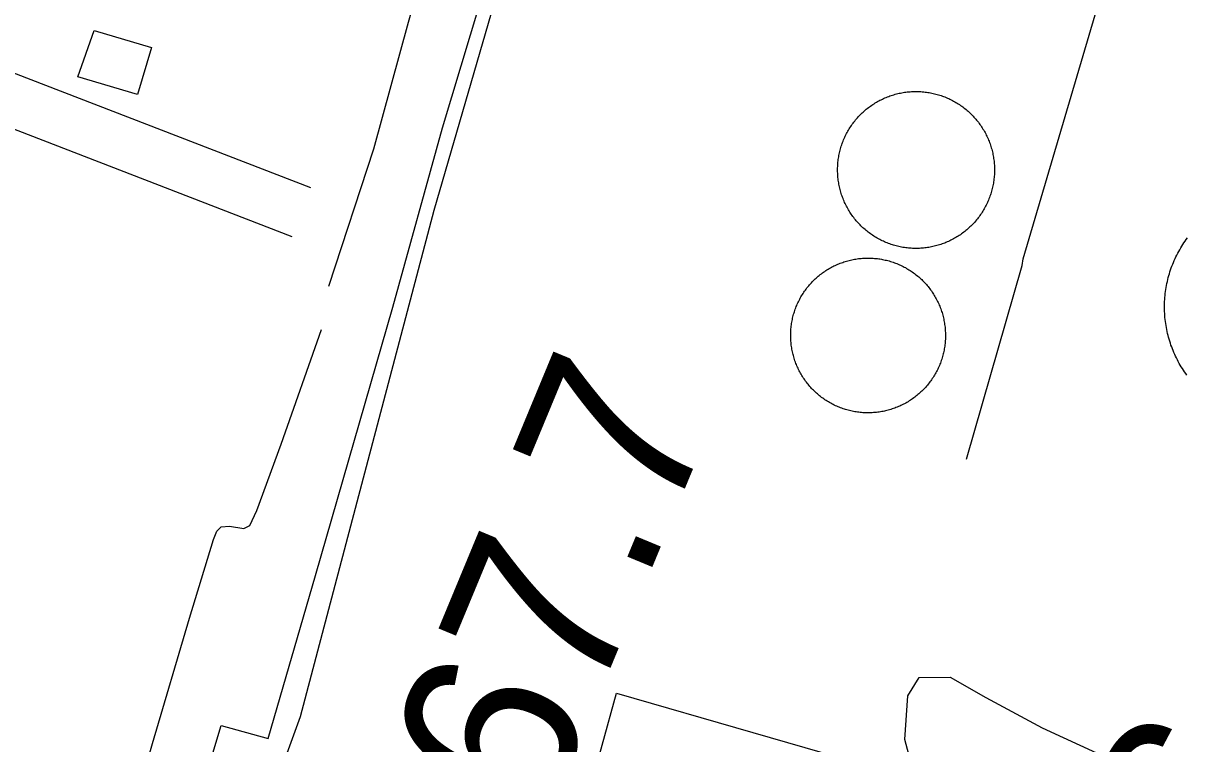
# Model space of a CAD drawing. Extents: x 3568792 to 3606828, y 529143 to 554785.
# Drawn here: x 3572722 to 3573391, y 545708 to 546122 of the extents above; entities that cross this region are included whole.
import ezdxf

# ---------------------------------------------------------------- set-up
doc = ezdxf.new("R2010")
doc.units = 0
for name, color, linetype in [('V-BLDG-OTLN', 7, 'Continuous'), ('V-DOMW-TANK', 7, 'Continuous'), ('V-ROAD-CNTR', 7, 'Continuous'), ('V-SITE-OTLN', 7, 'Continuous'), ('V-SITE-VEGE', 7, 'Continuous'), ('V-SURV-IDEN', 7, 'Continuous'), ('V-TOPO-SHOR', 7, 'Continuous'), ('V-UTIL-LINE', 7, 'Continuous')]:
    doc.layers.add(name, color=color, linetype=linetype)

msp = doc.modelspace()

# ---------------------------------------------------------------- linework, layer by layer
at = {"layer": 'V-BLDG-OTLN'}
for points in [[(3572762.67, 546117.52), (3572795.51, 546107.81), (3572787.54, 546080.84), (3572753.24, 546090.99)], [(3573046.45, 545676.96), (3573062.96, 545736.71), (3573219.64, 545691.5), (3573200.62, 545632.48), (3573144.61, 545650.53), (3573124.91, 545582.98), (3573181.41, 545565.69), (3573163.48, 545507.08), (3573029.45, 545548.1), (3573047.11, 545605.84), (3573064.65, 545600.47), (3573084.58, 545665.61)]]:
    msp.add_lwpolyline(points, close=True, dxfattribs=at)
at = {"layer": 'V-DOMW-TANK'}
for points in [[(3573200.38, 546066.16), (3573200.88, 546066.77), (3573201.4, 546067.36), (3573201.93, 546067.94), (3573202.46, 546068.52), (3573203.01, 546069.08), (3573203.57, 546069.64), (3573204.14, 546070.19), (3573204.71, 546070.72), (3573205.3, 546071.25), (3573205.89, 546071.76), (3573206.5, 546072.27), (3573207.11, 546072.76), (3573207.73, 546073.25), (3573208.36, 546073.72), (3573209, 546074.18), (3573209.64, 546074.63), (3573210.3, 546075.07), (3573210.96, 546075.5), (3573211.63, 546075.91), (3573212.3, 546076.32), (3573212.98, 546076.71), (3573213.67, 546077.09), (3573214.37, 546077.46), (3573215.07, 546077.82), (3573215.78, 546078.16), (3573216.49, 546078.49), (3573217.21, 546078.81), (3573217.94, 546079.12), (3573218.67, 546079.41), (3573219.4, 546079.69), (3573220.14, 546079.96), (3573220.89, 546080.21), (3573221.64, 546080.46), (3573222.39, 546080.69), (3573223.15, 546080.9), (3573223.91, 546081.1), (3573224.67, 546081.29), (3573225.44, 546081.47), (3573226.21, 546081.63), (3573226.98, 546081.78), (3573227.76, 546081.92), (3573228.54, 546082.04), (3573229.31, 546082.15), (3573230.1, 546082.24), (3573230.88, 546082.32), (3573231.66, 546082.39), (3573232.45, 546082.44), (3573233.23, 546082.48), (3573234.02, 546082.51), (3573234.81, 546082.52), (3573235.6, 546082.52), (3573236.38, 546082.51), (3573237.17, 546082.48), (3573237.96, 546082.43), (3573238.74, 546082.38), (3573239.53, 546082.31), (3573240.31, 546082.22), (3573241.09, 546082.13), (3573241.87, 546082.02), (3573242.65, 546081.89), (3573243.42, 546081.75), (3573244.19, 546081.6), (3573244.96, 546081.44), (3573245.73, 546081.26), (3573246.49, 546081.07), (3573247.25, 546080.86), (3573248.01, 546080.65), (3573248.76, 546080.42), (3573249.51, 546080.17), (3573250.25, 546079.91), (3573250.99, 546079.64), (3573251.73, 546079.36), (3573252.46, 546079.06), (3573253.18, 546078.75), (3573253.9, 546078.43), (3573254.61, 546078.1), (3573255.32, 546077.75), (3573256.02, 546077.39), (3573256.72, 546077.02), (3573257.4, 546076.64), (3573258.09, 546076.25), (3573258.76, 546075.84), (3573259.43, 546075.42), (3573260.09, 546074.99), (3573260.74, 546074.55), (3573261.38, 546074.1), (3573262.02, 546073.63), (3573262.65, 546073.16), (3573263.27, 546072.67), (3573263.88, 546072.18), (3573264.48, 546071.67), (3573265.07, 546071.15), (3573265.66, 546070.62), (3573266.23, 546070.09), (3573266.8, 546069.54), (3573267.35, 546068.98), (3573267.9, 546068.42), (3573268.43, 546067.84), (3573268.96, 546067.25), (3573269.48, 546066.66)], [(3573212.86, 545998.2), (3573212.18, 545998.59), (3573211.51, 545999), (3573210.84, 545999.42), (3573210.18, 545999.85), (3573209.53, 546000.29), (3573208.88, 546000.74), (3573208.25, 546001.2), (3573207.62, 546001.68), (3573207, 546002.17), (3573206.39, 546002.66), (3573205.79, 546003.17), (3573205.19, 546003.69), (3573204.61, 546004.21), (3573204.04, 546004.75), (3573203.47, 546005.3), (3573202.91, 546005.86), (3573202.37, 546006.43), (3573201.83, 546007), (3573201.31, 546007.59), (3573200.79, 546008.18), (3573200.29, 546008.79), (3573199.79, 546009.4), (3573199.31, 546010.02), (3573198.83, 546010.65), (3573198.37, 546011.29), (3573197.92, 546011.93), (3573197.48, 546012.58), (3573197.06, 546013.24), (3573196.64, 546013.91), (3573196.23, 546014.59), (3573195.84, 546015.27), (3573195.46, 546015.96), (3573195.09, 546016.66), (3573194.74, 546017.36), (3573194.39, 546018.07), (3573194.06, 546018.78), (3573193.74, 546019.5), (3573193.44, 546020.23), (3573193.14, 546020.95), (3573192.86, 546021.69), (3573192.59, 546022.43), (3573192.34, 546023.18), (3573192.1, 546023.93), (3573191.87, 546024.68), (3573191.65, 546025.43), (3573191.45, 546026.2), (3573191.26, 546026.96), (3573191.08, 546027.73), (3573190.92, 546028.5), (3573190.77, 546029.27), (3573190.64, 546030.05), (3573190.51, 546030.82), (3573190.41, 546031.6), (3573190.31, 546032.39), (3573190.23, 546033.17), (3573190.16, 546033.95), (3573190.11, 546034.74), (3573190.07, 546035.52), (3573190.04, 546036.31), (3573190.03, 546037.1), (3573190.03, 546037.88), (3573190.05, 546038.67), (3573190.08, 546039.46), (3573190.12, 546040.24), (3573190.17, 546041.03), (3573190.24, 546041.82), (3573190.33, 546042.6), (3573190.42, 546043.38), (3573190.53, 546044.16), (3573190.66, 546044.93), (3573190.8, 546045.71), (3573190.95, 546046.48), (3573191.11, 546047.25), (3573191.29, 546048.02), (3573191.48, 546048.78), (3573191.69, 546049.54), (3573191.91, 546050.3), (3573192.14, 546051.05), (3573192.38, 546051.8), (3573192.64, 546052.54), (3573192.91, 546053.28), (3573193.19, 546054.02), (3573193.49, 546054.74), (3573193.8, 546055.47), (3573194.12, 546056.19), (3573194.45, 546056.9), (3573194.8, 546057.61), (3573195.16, 546058.31), (3573195.53, 546059), (3573195.92, 546059.69), (3573196.31, 546060.37), (3573196.71, 546061.05), (3573197.13, 546061.71), (3573197.56, 546062.37), (3573198, 546063.03), (3573198.45, 546063.67), (3573198.92, 546064.31), (3573199.39, 546064.93), (3573199.88, 546065.55), (3573200.38, 546066.16)], [(3573269.48, 546066.66), (3573269.98, 546066.05), (3573270.47, 546065.44), (3573270.96, 546064.82), (3573271.43, 546064.19), (3573271.89, 546063.55), (3573272.34, 546062.91), (3573272.78, 546062.26), (3573273.21, 546061.59), (3573273.62, 546060.93), (3573274.03, 546060.25), (3573274.42, 546059.57), (3573274.8, 546058.88), (3573275.17, 546058.18), (3573275.53, 546057.48), (3573275.87, 546056.77), (3573276.2, 546056.06), (3573276.52, 546055.34), (3573276.83, 546054.61), (3573277.12, 546053.89), (3573277.4, 546053.15), (3573277.67, 546052.41), (3573277.93, 546051.67), (3573278.17, 546050.92), (3573278.4, 546050.16), (3573278.62, 546049.41), (3573278.82, 546048.64), (3573279.01, 546047.88), (3573279.18, 546047.11), (3573279.34, 546046.34), (3573279.49, 546045.57), (3573279.63, 546044.79), (3573279.75, 546044.02), (3573279.86, 546043.24), (3573279.95, 546042.45), (3573280.03, 546041.67), (3573280.1, 546040.89), (3573280.16, 546040.1), (3573280.2, 546039.32), (3573280.22, 546038.53), (3573280.23, 546037.74), (3573280.23, 546036.96), (3573280.22, 546036.17), (3573280.19, 546035.38), (3573280.15, 546034.59), (3573280.09, 546033.81), (3573280.02, 546033.03), (3573279.94, 546032.24), (3573279.84, 546031.46), (3573279.73, 546030.68), (3573279.61, 546029.91), (3573279.47, 546029.13), (3573279.32, 546028.36), (3573279.15, 546027.59), (3573278.97, 546026.82), (3573278.78, 546026.06), (3573278.57, 546025.3), (3573278.36, 546024.54), (3573278.13, 546023.79), (3573277.88, 546023.04), (3573277.63, 546022.3)], [(3573277.63, 546022.3), (3573277.35, 546021.56), (3573277.07, 546020.82), (3573276.78, 546020.09), (3573276.47, 546019.37), (3573276.15, 546018.65), (3573275.81, 546017.94), (3573275.46, 546017.23), (3573275.11, 546016.53), (3573274.74, 546015.84), (3573274.35, 546015.15), (3573273.96, 546014.47), (3573273.55, 546013.79), (3573273.13, 546013.13), (3573272.7, 546012.47), (3573272.26, 546011.81), (3573271.81, 546011.17), (3573271.35, 546010.54), (3573270.87, 546009.91), (3573270.39, 546009.29), (3573269.89, 546008.68), (3573269.38, 546008.07), (3573268.87, 546007.48), (3573268.34, 546006.9), (3573267.8, 546006.32), (3573267.25, 546005.76), (3573266.7, 546005.2), (3573266.13, 546004.66), (3573265.55, 546004.12), (3573264.97, 546003.59), (3573264.37, 546003.08), (3573263.77, 546002.57), (3573263.15, 546002.08), (3573262.53, 546001.59), (3573261.91, 546001.12), (3573261.27, 546000.66), (3573260.62, 546000.21), (3573259.97, 545999.77), (3573259.31, 545999.34), (3573258.64, 545998.93), (3573257.96, 545998.52), (3573257.28, 545998.13), (3573256.59, 545997.75), (3573255.9, 545997.38), (3573255.19, 545997.02), (3573254.48, 545996.68), (3573253.77, 545996.35), (3573253.05, 545996.03), (3573252.33, 545995.72), (3573251.6, 545995.43), (3573250.86, 545995.15), (3573250.12, 545994.88), (3573249.38, 545994.62), (3573248.63, 545994.38), (3573247.87, 545994.15), (3573247.12, 545993.94), (3573246.36, 545993.73), (3573245.59, 545993.55), (3573244.83, 545993.37), (3573244.06, 545993.21), (3573243.28, 545993.06), (3573242.51, 545992.92), (3573241.73, 545992.8), (3573240.95, 545992.69), (3573240.17, 545992.6), (3573239.39, 545992.52), (3573238.6, 545992.45), (3573237.81, 545992.4), (3573237.03, 545992.36), (3573236.24, 545992.33), (3573235.45, 545992.32), (3573234.67, 545992.32), (3573233.88, 545992.33), (3573233.09, 545992.36), (3573232.31, 545992.4), (3573231.52, 545992.46), (3573230.74, 545992.53), (3573229.96, 545992.61), (3573229.18, 545992.71), (3573228.4, 545992.82), (3573227.62, 545992.95), (3573226.84, 545993.08), (3573226.07, 545993.23), (3573225.3, 545993.4), (3573224.54, 545993.58), (3573223.77, 545993.77), (3573223.01, 545993.97), (3573222.25, 545994.19), (3573221.5, 545994.43), (3573220.75, 545994.67), (3573220.01, 545994.93), (3573219.27, 545995.2), (3573218.54, 545995.48), (3573217.81, 545995.78), (3573217.08, 545996.09), (3573216.36, 545996.41), (3573215.65, 545996.74), (3573214.95, 545997.09), (3573214.24, 545997.45), (3573213.55, 545997.82), (3573212.86, 545998.2)], [(3573390.85, 545919.47), (3573390.17, 545920.41), (3573389.51, 545921.36), (3573388.87, 545922.32), (3573388.24, 545923.29), (3573387.63, 545924.28), (3573387.04, 545925.27), (3573386.46, 545926.28), (3573385.91, 545927.29), (3573385.37, 545928.31), (3573384.84, 545929.35), (3573384.34, 545930.39), (3573383.85, 545931.44), (3573383.39, 545932.5), (3573382.94, 545933.57), (3573382.51, 545934.64), (3573382.1, 545935.72), (3573381.71, 545936.81), (3573381.33, 545937.91), (3573380.98, 545939.01), (3573380.65, 545940.12), (3573380.33, 545941.23), (3573380.04, 545942.35), (3573379.76, 545943.47), (3573379.5, 545944.6), (3573379.27, 545945.74), (3573379.05, 545946.88), (3573378.85, 545948.02), (3573378.68, 545949.16), (3573378.52, 545950.31), (3573378.38, 545951.45), (3573378.26, 545952.61), (3573378.17, 545953.76), (3573378.09, 545954.92), (3573378.04, 545956.07), (3573378, 545957.23), (3573377.98, 545958.39), (3573377.99, 545959.54), (3573378.01, 545960.7), (3573378.06, 545961.86), (3573378.12, 545963.01), (3573378.21, 545964.17), (3573378.31, 545965.32), (3573378.44, 545966.47), (3573378.58, 545967.62), (3573378.75, 545968.76), (3573378.93, 545969.91), (3573379.14, 545971.05), (3573379.36, 545972.18), (3573379.61, 545973.31), (3573379.87, 545974.44), (3573380.16, 545975.56), (3573380.46, 545976.68), (3573380.78, 545977.79), (3573381.12, 545978.9), (3573381.49, 545979.99), (3573381.87, 545981.09), (3573382.27, 545982.17), (3573382.69, 545983.25), (3573383.12, 545984.32), (3573383.58, 545985.39), (3573384.05, 545986.44), (3573384.55, 545987.49), (3573385.06, 545988.53), (3573385.59, 545989.56), (3573386.14, 545990.58), (3573386.7, 545991.59), (3573387.28, 545992.59), (3573387.88, 545993.58), (3573388.5, 545994.56), (3573389.13, 545995.53), (3573389.78, 545996.49), (3573390.45, 545997.43), (3573391.13, 545998.36)], [(3573170.3, 545918), (3573169.88, 545918.65), (3573169.47, 545919.31), (3573169.08, 545919.98), (3573168.69, 545920.65), (3573168.32, 545921.33), (3573167.96, 545922.02), (3573167.61, 545922.72), (3573167.27, 545923.42), (3573166.95, 545924.12), (3573166.64, 545924.83), (3573166.34, 545925.55), (3573166.06, 545926.27), (3573165.78, 545927), (3573165.52, 545927.73), (3573165.27, 545928.47), (3573165.04, 545929.2), (3573164.82, 545929.95), (3573164.61, 545930.7), (3573164.41, 545931.45), (3573164.23, 545932.2), (3573164.06, 545932.96), (3573163.9, 545933.72), (3573163.76, 545934.48), (3573163.63, 545935.25), (3573163.51, 545936.02), (3573163.41, 545936.78), (3573163.32, 545937.56), (3573163.24, 545938.33), (3573163.18, 545939.1), (3573163.13, 545939.88), (3573163.1, 545940.65), (3573163.07, 545941.43), (3573163.06, 545942.2), (3573163.07, 545942.98), (3573163.09, 545943.76), (3573163.12, 545944.53), (3573163.17, 545945.31), (3573163.22, 545946.08), (3573163.3, 545946.86), (3573163.38, 545947.63), (3573163.48, 545948.4), (3573163.6, 545949.17), (3573163.72, 545949.93), (3573163.86, 545950.69), (3573164.02, 545951.46), (3573164.18, 545952.21), (3573164.36, 545952.97), (3573164.55, 545953.72), (3573164.76, 545954.47), (3573164.98, 545955.22), (3573165.21, 545955.96), (3573165.46, 545956.69), (3573165.71, 545957.43), (3573165.98, 545958.15), (3573166.27, 545958.88), (3573166.56, 545959.59), (3573166.87, 545960.31), (3573167.19, 545961.01), (3573167.52, 545961.71), (3573167.87, 545962.41), (3573168.22, 545963.1), (3573168.59, 545963.78), (3573168.97, 545964.46), (3573169.36, 545965.13), (3573169.77, 545965.79), (3573170.18, 545966.45), (3573170.61, 545967.1), (3573171.05, 545967.74), (3573171.5, 545968.37), (3573171.96, 545969), (3573172.43, 545969.61), (3573172.91, 545970.22), (3573173.41, 545970.82), (3573173.91, 545971.41), (3573174.42, 545972), (3573174.94, 545972.57), (3573175.48, 545973.13), (3573176.02, 545973.69), (3573176.57, 545974.23), (3573177.13, 545974.77), (3573177.71, 545975.3), (3573178.29, 545975.81), (3573178.88, 545976.32), (3573179.47, 545976.81), (3573180.08, 545977.3), (3573180.69, 545977.77), (3573181.32, 545978.24), (3573181.95, 545978.69), (3573182.59, 545979.13), (3573183.23, 545979.56), (3573183.89, 545979.98), (3573184.55, 545980.38), (3573185.22, 545980.78), (3573185.89, 545981.17), (3573186.57, 545981.54), (3573187.26, 545981.9), (3573187.95, 545982.24), (3573188.65, 545982.58), (3573189.36, 545982.9), (3573190.07, 545983.21)], [(3573190.07, 545983.21), (3573190.79, 545983.51), (3573191.51, 545983.8), (3573192.24, 545984.07), (3573192.97, 545984.33), (3573193.7, 545984.58), (3573194.44, 545984.82), (3573195.19, 545985.04), (3573195.93, 545985.25), (3573196.69, 545985.45), (3573197.44, 545985.63), (3573198.2, 545985.8), (3573198.96, 545985.95), (3573199.72, 545986.1), (3573200.49, 545986.23), (3573201.25, 545986.34), (3573202.02, 545986.45), (3573202.79, 545986.54), (3573203.57, 545986.61), (3573204.34, 545986.68), (3573205.12, 545986.72), (3573205.89, 545986.76), (3573206.67, 545986.78), (3573207.44, 545986.79), (3573208.22, 545986.79), (3573209, 545986.77), (3573209.77, 545986.74), (3573210.54, 545986.69), (3573211.32, 545986.63), (3573212.09, 545986.56), (3573212.87, 545986.47), (3573213.64, 545986.37), (3573214.4, 545986.26), (3573215.17, 545986.13), (3573215.93, 545985.99), (3573216.69, 545985.84), (3573217.45, 545985.67), (3573218.21, 545985.5), (3573218.96, 545985.31), (3573219.71, 545985.1), (3573220.45, 545984.88), (3573221.2, 545984.65), (3573221.93, 545984.4), (3573222.66, 545984.14), (3573223.39, 545983.87), (3573224.11, 545983.59), (3573224.83, 545983.3), (3573225.54, 545982.99), (3573226.25, 545982.67), (3573226.95, 545982.34), (3573227.65, 545981.99), (3573228.34, 545981.63), (3573229.02, 545981.27), (3573229.7, 545980.88), (3573230.37, 545980.49), (3573231.03, 545980.09), (3573231.69, 545979.67), (3573232.34, 545979.25), (3573232.98, 545978.81), (3573233.61, 545978.35), (3573234.23, 545977.9), (3573234.85, 545977.43), (3573235.46, 545976.94), (3573236.06, 545976.45), (3573236.65, 545975.95), (3573237.23, 545975.43), (3573237.81, 545974.91), (3573238.37, 545974.38), (3573238.93, 545973.84), (3573239.47, 545973.28), (3573240.01, 545972.72), (3573240.53, 545972.15), (3573241.05, 545971.57), (3573241.56, 545970.98), (3573242.05, 545970.38), (3573242.54, 545969.78), (3573243.01, 545969.16), (3573243.47, 545968.54), (3573243.93, 545967.91), (3573244.37, 545967.27), (3573244.8, 545966.62), (3573245.22, 545965.97), (3573245.62, 545965.31), (3573246.02, 545964.64), (3573246.4, 545963.96), (3573246.77, 545963.28), (3573247.13, 545962.59), (3573247.48, 545961.9), (3573247.82, 545961.2), (3573248.14, 545960.5), (3573248.45, 545959.79), (3573248.75, 545959.07), (3573249.04, 545958.35), (3573249.31, 545957.62), (3573249.57, 545956.89), (3573249.82, 545956.15), (3573250.06, 545955.41), (3573250.27, 545954.67), (3573250.49, 545953.92), (3573250.68, 545953.17), (3573250.87, 545952.42)], [(3573250.87, 545952.42), (3573251.04, 545951.66), (3573251.19, 545950.9), (3573251.33, 545950.14), (3573251.46, 545949.37), (3573251.58, 545948.6), (3573251.69, 545947.83), (3573251.78, 545947.06), (3573251.85, 545946.29), (3573251.91, 545945.52), (3573251.96, 545944.74), (3573252, 545943.96), (3573252.02, 545943.19), (3573252.03, 545942.41), (3573252.02, 545941.64), (3573252.01, 545940.86), (3573251.97, 545940.08), (3573251.93, 545939.31), (3573251.87, 545938.54), (3573251.8, 545937.76), (3573251.71, 545936.99), (3573251.61, 545936.22), (3573251.5, 545935.45), (3573251.37, 545934.69), (3573251.23, 545933.93), (3573251.08, 545933.16), (3573250.91, 545932.4), (3573250.73, 545931.65), (3573250.54, 545930.9), (3573250.33, 545930.15), (3573250.12, 545929.4), (3573249.88, 545928.66), (3573249.64, 545927.93), (3573249.38, 545927.19), (3573249.11, 545926.46), (3573248.83, 545925.74), (3573248.53, 545925.03), (3573248.23, 545924.31), (3573247.91, 545923.6), (3573247.57, 545922.9), (3573247.23, 545922.21), (3573246.87, 545921.52), (3573246.5, 545920.83), (3573246.12, 545920.16), (3573245.73, 545919.49), (3573245.33, 545918.82), (3573244.91, 545918.17), (3573244.48, 545917.52), (3573244.04, 545916.88), (3573243.59, 545916.25), (3573243.14, 545915.62), (3573242.66, 545915), (3573242.18, 545914.4), (3573241.69, 545913.8), (3573241.19, 545913.2), (3573240.68, 545912.62), (3573240.15, 545912.05), (3573239.62, 545911.48), (3573239.07, 545910.93), (3573238.52, 545910.38), (3573237.96, 545909.85)], [(3573237.96, 545909.85), (3573237.39, 545909.32), (3573236.81, 545908.81), (3573236.22, 545908.3), (3573235.62, 545907.81), (3573235.02, 545907.32), (3573234.4, 545906.84), (3573233.78, 545906.38), (3573233.15, 545905.93), (3573232.51, 545905.49), (3573231.86, 545905.06), (3573231.21, 545904.64), (3573230.55, 545904.23), (3573229.88, 545903.84), (3573229.2, 545903.45), (3573228.52, 545903.08), (3573227.83, 545902.72), (3573227.14, 545902.37), (3573226.44, 545902.04), (3573225.73, 545901.71), (3573225.02, 545901.4), (3573224.31, 545901.1), (3573223.58, 545900.82), (3573222.86, 545900.55), (3573222.13, 545900.28), (3573221.39, 545900.04), (3573220.65, 545899.8), (3573219.91, 545899.58), (3573219.16, 545899.37), (3573218.41, 545899.17), (3573217.65, 545898.99), (3573216.9, 545898.82), (3573216.14, 545898.66), (3573215.37, 545898.52), (3573214.61, 545898.39), (3573213.84, 545898.27), (3573213.07, 545898.17), (3573212.3, 545898.08), (3573211.53, 545898.01), (3573210.75, 545897.94), (3573209.98, 545897.89), (3573209.2, 545897.86), (3573208.43, 545897.84), (3573207.65, 545897.83), (3573206.87, 545897.83), (3573206.1, 545897.85), (3573205.32, 545897.88), (3573204.55, 545897.93), (3573203.77, 545897.99), (3573203, 545898.06), (3573202.23, 545898.15), (3573201.46, 545898.24), (3573200.69, 545898.36), (3573199.93, 545898.48), (3573199.16, 545898.62), (3573198.4, 545898.78), (3573197.64, 545898.95), (3573196.89, 545899.12), (3573196.13, 545899.32), (3573195.39, 545899.52), (3573194.64, 545899.74), (3573193.9, 545899.97), (3573193.16, 545900.22), (3573192.43, 545900.47), (3573191.7, 545900.74), (3573190.98, 545901.03), (3573190.26, 545901.32), (3573189.55, 545901.63), (3573188.84, 545901.95), (3573188.14, 545902.29), (3573187.44, 545902.63), (3573186.76, 545902.98), (3573186.07, 545903.35), (3573185.4, 545903.73), (3573184.73, 545904.13), (3573184.06, 545904.53), (3573183.41, 545904.95), (3573182.76, 545905.37), (3573182.12, 545905.81), (3573181.48, 545906.26), (3573180.86, 545906.72), (3573180.24, 545907.19), (3573179.63, 545907.67), (3573179.03, 545908.17), (3573178.44, 545908.67), (3573177.86, 545909.18), (3573177.29, 545909.71), (3573176.72, 545910.24), (3573176.17, 545910.78), (3573175.62, 545911.33), (3573175.08, 545911.9), (3573174.56, 545912.47), (3573174.04, 545913.05), (3573173.54, 545913.64), (3573173.04, 545914.23), (3573172.56, 545914.84), (3573172.08, 545915.46), (3573171.62, 545916.08), (3573171.17, 545916.71), (3573170.73, 545917.35), (3573170.3, 545918)]]:
    msp.add_lwpolyline(points, dxfattribs=at)
at = {"layer": 'V-ROAD-CNTR'}
for p, q in [((3572887.25, 546027.06), (3572631.19, 546125.93)), ((3572876.44, 545999.08), (3572622.58, 546097.1))]:
    msp.add_line(p, q, dxfattribs=at)
at = {"layer": 'V-SITE-OTLN'}
msp.add_lwpolyline([(3572732.94, 545315.64), (3572881.14, 545723.3), (3572958.04, 546014.23), (3573047.03, 546320.55), (3573157.81, 546697.33), (3573260.83, 547029.23), (3573305.2, 547196.65), (3573330.88, 547288.53), (3573334.94, 547308.73), (3573292.87, 547326.94), (3573312.48, 547387.43), (3573353.15, 547534.77), (3573409.81, 547721.11), (3573465.11, 547897.8), (3573509.24, 548033.26), (3573556.58, 548199.45), (3573603.46, 548359.05), (3573651.23, 548522.16), (3573708.8, 548715.52), (3573760.62, 548899.24), (3573822.25, 549114.1), (3573875.37, 549292.11)], dxfattribs=at)
at = {"layer": 'V-SITE-VEGE'}
msp.add_lwpolyline([(3573234.83, 545687.18), (3573228.71, 545710.17), (3573230.46, 545735.21), (3573236.95, 545745.8), (3573254.73, 545745.96), (3573275.24, 545734.29), (3573307.66, 545716.8), (3573341.37, 545701.29)], dxfattribs=at)
at = {"layer": 'V-TOPO-SHOR'}
for points in [[(3572897.56, 545970.64), (3572923.48, 546049.65), (3572943.23, 546122.38), (3572965.36, 546199.62), (3572985.88, 546263.04), (3573005.02, 546326.44), (3573023.12, 546391.21), (3573044.61, 546461.88), (3573068.11, 546541.21), (3573087.51, 546614.63), (3573107.97, 546685.65), (3573132.12, 546768.44), (3573156.91, 546857.8), (3573180.42, 546936.1), (3573201.23, 547006.08), (3573224.36, 547087.13), (3573247.53, 547164.04), (3573266.09, 547214.99)], [(3572688.07, 545347.89), (3572710.25, 545419.96), (3572732.41, 545494.09), (3572753.92, 545563.04), (3572775.06, 545634.75), (3572796.19, 545707.84), (3572817.33, 545779.9), (3572831.11, 545824.94), (3572833.14, 545829.79), (3572835.53, 545832.23), (3572840.37, 545832.62), (3572848.67, 545831.31), (3572852.11, 545833.07), (3572856.18, 545841.74), (3572870.02, 545879.87), (3572893.28, 545945.72)]]:
    msp.add_lwpolyline(points, dxfattribs=at)
at = {"layer": 'V-UTIL-LINE'}
for points in [[(3572803.73, 545612.46), (3572835.54, 545718.2), (3572862.62, 545710.64), (3572889.86, 545804.4), (3572934.23, 545958.57), (3572962.94, 546061.69), (3572999.8, 546184.62), (3573025.51, 546274.72), (3573062.34, 546399.73), (3573102.69, 546539.32), (3573144.52, 546686.72), (3573189.41, 546841.41), (3573223.7, 546960.68), (3573260.03, 547084.65), (3573241.27, 547091.24), (3573271.91, 547211)], [(3573264.04, 545871.23), (3573296.17, 545982.42), (3573296.79, 545986.33), (3573344.99, 546150.18), (3573384.97, 546286.46), (3573427.1, 546431.23), (3573455.44, 546527.54), (3573488.08, 546638.73), (3573536.65, 546805.97), (3573550.9, 546801.02), (3573559.1, 546831.2), (3573753.55, 546774.53), (3573757, 546783.18), (3573808.67, 546766.75), (3573812.56, 546769.39), (3573814.09, 546768.86)]]:
    msp.add_lwpolyline(points, dxfattribs=at)

# ---------------------------------------------------------------- texts
at = {"layer": 'V-SURV-IDEN'}
for s, rotation, p in [('5319+67.7', 67.46232, (3572877.86, 545313.67)), ('5322+43.6', 50.88872, (3573049.46, 545178.02))]:
    msp.add_text(s, height=100, rotation=rotation, dxfattribs=at).set_placement(p)

doc.saveas('drawing.dxf')
